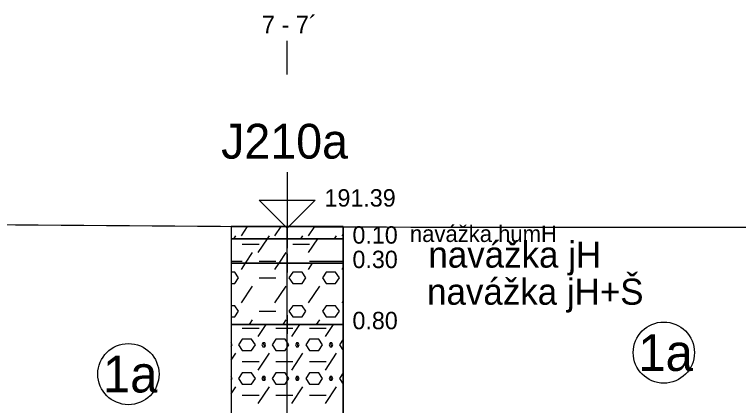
# Model space of a CAD drawing. Extents: x 3042 to 4120, y 576 to 2694.
# Drawn here: x 3515.4 to 3544.97, y 1306.18 to 1322.17 of the extents above; entities that cross this region are included whole.
import ezdxf

# ---------------------------------------------------------------- set-up
doc = ezdxf.new("R2010")
doc.units = 0
for name, color, linetype in [('15', 7, 'Continuous'), ('16', 7, 'Continuous'), ('17', 7, 'Continuous'), ('18', 7, 'Continuous'), ('22', 7, 'Continuous'), ('51', 7, 'Continuous'), ('52', 7, 'Continuous'), ('53', 7, 'Continuous'), ('56', 7, 'Continuous'), ('rozhraní', 7, 'Continuous')]:
    doc.layers.add(name, color=color, linetype=linetype)

msp = doc.modelspace()

# ---------------------------------------------------------------- linework, layer by layer
at = {"layer": '15'}
msp.add_lwpolyline([(3526.537, 1315.718), (3526.537, 1313.432), (3525.394, 1314.575), (3527.68, 1314.575), (3526.537, 1313.432)], dxfattribs=at)
at = {"layer": '18'}
msp.add_line((3526.536, 1268.496), (3526.536, 1313.496), dxfattribs=at)
at = {"layer": '22'}
msp.add_lwpolyline([(3526.537, 1319.718), (3526.537, 1319.718), (3526.537, 1321.087)], dxfattribs=at)
at = {"layer": '51'}
for p, q in [((3524.666, 1313.117), (3524.919, 1313.496)), ((3526.038, 1313.117), (3526.29, 1313.496)), ((3527.409, 1313.117), (3527.662, 1313.496)), ((3528.781, 1313.117), (3528.822, 1313.178)), ((3524.357, 1312.996), (3524.438, 1313.117)), ((3525.352, 1312.431), (3525.729, 1312.996)), ((3525.729, 1312.996), (3525.809, 1313.117)), ((3527.1, 1312.996), (3527.181, 1313.117)), ((3527.409, 1312.431), (3527.786, 1312.996)), ((3528.472, 1312.996), (3528.552, 1313.117)), ((3524.704, 1312.774), (3525.39, 1312.774)), ((3526.762, 1312.774), (3527.448, 1312.774)), ((3528.819, 1312.774), (3528.822, 1312.774)), ((3524.833, 1311.996), (3525.123, 1312.431)), ((3526.205, 1311.996), (3526.495, 1312.431)), ((3524.25, 1312.088), (3524.704, 1312.088)), ((3524.666, 1311.745), (3524.833, 1311.996)), ((3525.39, 1312.088), (3526.076, 1312.088)), ((3526.038, 1311.745), (3526.205, 1311.996)), ((3527.409, 1311.745), (3527.576, 1311.996)), ((3528.781, 1311.745), (3528.822, 1311.807)), ((3525.39, 1311.403), (3526.076, 1311.403)), ((3524.666, 1310.374), (3525.123, 1311.06)), ((3526.038, 1310.374), (3526.495, 1311.06)), ((3527.409, 1310.374), (3527.867, 1311.06)), ((3528.781, 1310.374), (3528.822, 1310.435)), ((3525.39, 1310.031), (3526.076, 1310.031)), ((3524.995, 1309.496), (3525.123, 1309.688)), ((3526.367, 1309.496), (3526.495, 1309.688)), ((3527.739, 1309.496), (3527.867, 1309.688)), ((3524.704, 1309.345), (3525.39, 1309.345)), ((3525.352, 1309.002), (3525.681, 1309.496)), ((3526.076, 1309.345), (3526.762, 1309.345)), ((3526.724, 1309.002), (3527.053, 1309.496)), ((3527.448, 1309.345), (3528.133, 1309.345)), ((3528.095, 1309.002), (3528.424, 1309.496)), ((3528.819, 1309.345), (3528.822, 1309.345)), ((3524.247, 1308.583), (3524.247, 1308.583)), ((3528.819, 1308.431), (3528.822, 1308.431)), ((3524.25, 1308.035), (3524.438, 1308.316)), ((3525.352, 1307.631), (3525.809, 1308.316)), ((3526.724, 1307.631), (3527.181, 1308.316)), ((3528.095, 1307.631), (3528.552, 1308.316)), ((3524.704, 1307.974), (3525.39, 1307.974)), ((3526.076, 1307.974), (3526.762, 1307.974)), ((3527.448, 1307.974), (3528.133, 1307.974)), ((3528.819, 1307.974), (3528.822, 1307.974)), ((3524.247, 1307.212), (3524.247, 1307.212)), ((3528.819, 1307.059), (3528.822, 1307.059)), ((3524.25, 1306.663), (3524.438, 1306.945)), ((3525.352, 1306.259), (3525.809, 1306.945)), ((3526.724, 1306.259), (3527.181, 1306.945)), ((3528.095, 1306.259), (3528.552, 1306.945)), ((3524.704, 1306.602), (3525.39, 1306.602)), ((3526.076, 1306.602), (3526.762, 1306.602)), ((3527.448, 1306.602), (3528.133, 1306.602)), ((3528.819, 1306.602), (3528.822, 1306.602))]:
    msp.add_line(p, q, dxfattribs=at)
for points in [[(3524.25, 1312.996), (3528.822, 1312.996), (3528.822, 1313.496), (3524.25, 1313.496)], [(3524.25, 1311.996), (3528.822, 1311.996), (3528.822, 1312.996), (3524.25, 1312.996)], [(3524.25, 1309.496), (3528.822, 1309.496), (3528.822, 1311.996), (3524.25, 1311.996)], [(3524.25, 1300.996), (3528.822, 1300.996), (3528.822, 1309.496), (3524.25, 1309.496)]]:
    msp.add_lwpolyline(points, close=True, dxfattribs=at)
for points in [[(3527.448, 1312.088), (3528.133, 1312.088), (3528.819, 1312.088)], [(3524.25, 1311.174), (3524.4, 1311.174), (3524.552, 1311.403), (3524.4, 1311.631), (3524.25, 1311.631)], [(3526.762, 1311.174), (3527.143, 1311.174), (3527.295, 1311.403), (3527.143, 1311.631), (3526.762, 1311.631), (3526.609, 1311.403), (3526.762, 1311.174)], [(3528.133, 1311.174), (3528.514, 1311.174), (3528.667, 1311.403), (3528.514, 1311.631), (3528.133, 1311.631), (3527.981, 1311.403), (3528.133, 1311.174)], [(3524.25, 1309.802), (3524.4, 1309.802), (3524.552, 1310.031), (3524.4, 1310.26), (3524.25, 1310.26)], [(3526.762, 1309.802), (3527.143, 1309.802), (3527.295, 1310.031), (3527.143, 1310.26), (3526.762, 1310.26), (3526.609, 1310.031), (3526.762, 1309.802)], [(3528.133, 1309.802), (3528.514, 1309.802), (3528.667, 1310.031), (3528.514, 1310.26), (3528.133, 1310.26), (3527.981, 1310.031), (3528.133, 1309.802)], [(3524.247, 1308.583), (3524.247, 1308.583), (3524.285, 1308.659), (3524.247, 1308.736), (3524.247, 1308.736)], [(3524.704, 1308.431), (3525.085, 1308.431), (3525.238, 1308.659), (3525.085, 1308.888), (3524.704, 1308.888), (3524.552, 1308.659), (3524.704, 1308.431)], [(3525.543, 1308.736), (3525.504, 1308.659), (3525.543, 1308.583), (3525.619, 1308.583), (3525.657, 1308.659), (3525.619, 1308.736), (3525.543, 1308.736), (3525.619, 1308.583)], [(3526.076, 1308.431), (3526.457, 1308.431), (3526.609, 1308.659), (3526.457, 1308.888), (3526.076, 1308.888), (3525.924, 1308.659), (3526.076, 1308.431)], [(3526.914, 1308.736), (3526.876, 1308.659), (3526.914, 1308.583), (3526.99, 1308.583), (3527.028, 1308.659), (3526.99, 1308.736), (3526.914, 1308.736), (3526.99, 1308.583)], [(3527.448, 1308.431), (3527.829, 1308.431), (3527.981, 1308.659), (3527.829, 1308.888), (3527.448, 1308.888), (3527.295, 1308.659), (3527.448, 1308.431)], [(3528.286, 1308.736), (3528.248, 1308.659), (3528.286, 1308.583), (3528.362, 1308.583), (3528.4, 1308.659), (3528.362, 1308.736), (3528.286, 1308.736), (3528.362, 1308.583)], [(3528.822, 1308.888), (3528.819, 1308.888), (3528.667, 1308.659), (3528.819, 1308.431)], [(3524.247, 1307.212), (3524.247, 1307.212), (3524.285, 1307.288), (3524.247, 1307.364), (3524.247, 1307.364)], [(3524.704, 1307.059), (3525.085, 1307.059), (3525.238, 1307.288), (3525.085, 1307.516), (3524.704, 1307.516), (3524.552, 1307.288), (3524.704, 1307.059)], [(3525.543, 1307.364), (3525.504, 1307.288), (3525.543, 1307.212), (3525.619, 1307.212), (3525.657, 1307.288), (3525.619, 1307.364), (3525.543, 1307.364), (3525.619, 1307.212)], [(3526.076, 1307.059), (3526.457, 1307.059), (3526.609, 1307.288), (3526.457, 1307.516), (3526.076, 1307.516), (3525.924, 1307.288), (3526.076, 1307.059)], [(3526.914, 1307.364), (3526.876, 1307.288), (3526.914, 1307.212), (3526.99, 1307.212), (3527.028, 1307.288), (3526.99, 1307.364), (3526.914, 1307.364), (3526.99, 1307.212)], [(3527.448, 1307.059), (3527.829, 1307.059), (3527.981, 1307.288), (3527.829, 1307.516), (3527.448, 1307.516), (3527.295, 1307.288), (3527.448, 1307.059)], [(3528.286, 1307.364), (3528.248, 1307.288), (3528.286, 1307.212), (3528.362, 1307.212), (3528.4, 1307.288), (3528.362, 1307.364), (3528.286, 1307.364), (3528.362, 1307.212)], [(3528.822, 1307.516), (3528.819, 1307.516), (3528.667, 1307.288), (3528.819, 1307.059)]]:
    msp.add_lwpolyline(points, dxfattribs=at)
at = {"layer": '53'}
for p, q in [((3524.25, 1313.496), (3528.822, 1313.496)), ((3524.25, 1313.496), (3524.25, 1268.496)), ((3528.822, 1313.496), (3528.822, 1268.496)), ((3524.25, 1312.996), (3528.822, 1312.996)), ((3524.25, 1311.996), (3528.822, 1311.996)), ((3524.25, 1309.496), (3528.822, 1309.496))]:
    msp.add_line(p, q, dxfattribs=at)
at = {"layer": '56'}
for p, q in [((3526.536, 1313.877), (3526.536, 1313.115)), ((3526.155, 1313.496), (3526.917, 1313.496)), ((3526.536, 1313.377), (3526.536, 1312.615)), ((3526.155, 1312.996), (3526.917, 1312.996)), ((3526.536, 1312.377), (3526.536, 1311.615)), ((3526.155, 1311.996), (3526.917, 1311.996)), ((3526.536, 1309.877), (3526.536, 1309.115)), ((3526.155, 1309.496), (3526.917, 1309.496))]:
    msp.add_line(p, q, dxfattribs=at)
at = {"layer": 'rozhraní'}
for centre in [(3541.921, 1308.344), (3520.052, 1307.464)]:
    msp.add_circle(centre, 1.25, dxfattribs=at)
msp.add_spline([(3433.88, 1313.195), (3467.07, 1313.795), (3526.6, 1313.495), (3558.497, 1313.495)], degree=3, dxfattribs=at)

# ---------------------------------------------------------------- texts
at = {"layer": '16'}
msp.add_text('J210a', height=1.4224, dxfattribs=at).set_placement((3523.838, 1316.274))
at = {"layer": '17'}
msp.add_text('191.39', height=0.7112, dxfattribs=at).set_placement((3528.061, 1314.313))
at = {"layer": '22'}
msp.add_text('7 - 7´', height=0.72, dxfattribs=at).set_placement((3525.501, 1321.396))
at = {"layer": '52'}
for s, height, p in [('0.10', 0.7112, (3529.203, 1312.798)), ('navážka humH', 0.6731, (3531.551, 1312.865)), ('navážka jH', 1.0668, (3532.305, 1311.817)), ('0.30', 0.7112, (3529.203, 1311.798)), ('navážka jH+Š', 1.0668, (3532.251, 1310.301)), ('0.80', 0.7112, (3529.203, 1309.298))]:
    msp.add_text(s, height=height, dxfattribs=at).set_placement(p)
at = {"layer": 'rozhraní'}
for p in [(3540.878, 1307.594), (3519.008, 1306.714)]:
    msp.add_text('1a', height=1.5, dxfattribs=at).set_placement(p)

doc.saveas('drawing.dxf')
